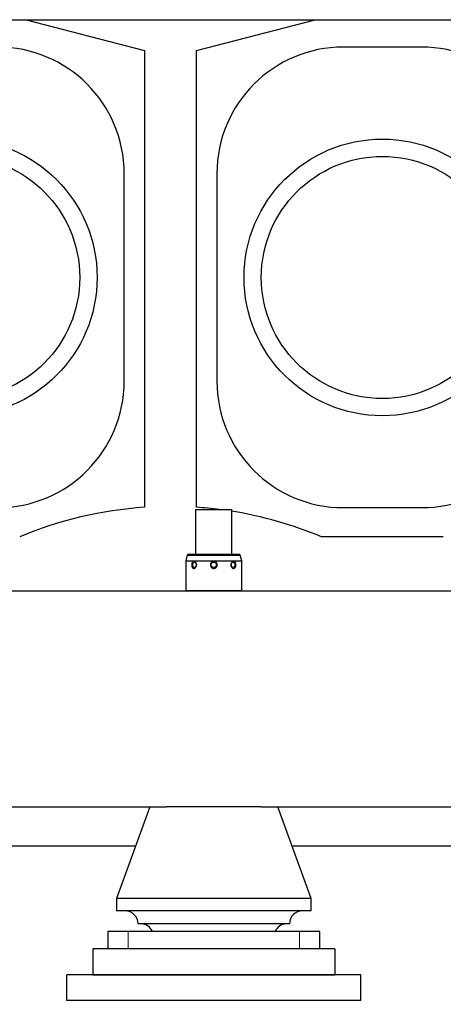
# Model space of a CAD drawing. Header units: inches. Extents: x 0 to 20790, y -12 to 14700.
# Tile 377 of 441: x 14769 to 15259, y 9566 to 10704. Entities that reach past the tile are written whole.
import ezdxf

# ---------------------------------------------------------------- set-up
doc = ezdxf.new("R2010")
doc.units = ezdxf.units.IN
doc.layers.add('1', color=7, linetype='Continuous', true_color=0xffffff)
doc.layers.add('254', color=7, linetype='Continuous', true_color=0xffffff)
doc.styles.add('latin_extended', font='simplex.shx')
doc.dimstyles.get("Standard").update_dxf_attribs({"dimtxt": 0.18, "dimasz": 0.18, "dimexe": 0.18, "dimexo": 0.0625, "dimgap": 0.09, "dimtad": 0, "dimtih": 1, "dimtoh": 1, "dimdec": 4, "dimzin": 0, "dimdsep": 46, "dimtxsty": 'Standard', "dimcen": 0.09, "dimadec": 0, "dimazin": 0, "dimtfac": 1, "dimtdec": 4, "dimtofl": 0, "dimtmove": 0, "dimatfit": 3, "dimfxl": 1, "dimtolj": 1, "dimtzin": 0, "dimarcsym": 0})

# ---------------------------------------------------------------- blocks, each defined once
blk = doc.blocks.new('_U1')
at = {"layer": '254', "color": 3, "linetype": 'Continuous', "lineweight": 13, "transparency": 16777216}
for p, q in [((14453.8, 10349), (14453.8, 8475.9)), ((19103.8, 9883.9), (19103.8, 8475.9)), ((14576.3, 8510.9), (18981.3, 8510.9))]:
    blk.add_line(p, q, dxfattribs=at)
at = {"layer": '254', "color": 3, "transparency": 16777216}
for points in [[(14576.3, 8531.4), (14576.3, 8490.5), (14453.8, 8510.9)], [(18981.3, 8490.5), (18981.3, 8531.4), (19103.8, 8510.9)]]:
    blk.add_solid(points, dxfattribs=at)
at = {"layer": 'Defpoints', "color": 0, "transparency": 16777216}
for p in [(14453.8, 10384), (19103.8, 9918.9), (19103.8, 8510.9)]:
    blk.add_point(p, dxfattribs=at)
at = {"layer": '254', "color": 2, "lineweight": 13, "transparency": 16777216, "insert": (16563, 8694.7), "char_height": 122.5, "attachment_point": 1, "style": 'latin_extended'}
blk.add_mtext('\\A1;4650', dxfattribs=at)

msp = doc.modelspace()

# ---------------------------------------------------------------- linework, layer by layer
at = {"layer": '1', "color": 2, "linetype": 'Continuous', "lineweight": 25}
for p, q in [((14688.338, 10704.442), (15373.338, 10704.442)), ((14776.683, 10704.442), (14913.838, 10668.971)), ((14973.838, 10668.971), (15110.994, 10704.442)), ((15233.838, 10672.792), (15143.838, 10672.792)), ((14913.838, 10668.971), (14913.838, 10140.471)), ((14973.838, 10140.471), (14973.838, 10668.971)), ((14890.188, 10286.442), (14890.188, 10526.442)), ((14997.488, 10526.442), (14997.488, 10286.442)), ((14972.838, 10137.942), (14972.838, 10085.943)), ((14972.838, 10137.942), (15014.838, 10137.942)), ((15014.838, 10085.943), (15014.838, 10137.942)), ((15143.838, 10140.092), (15233.838, 10140.092)), ((15259.338, 10106.342), (15118.338, 10106.342)), ((14963.155, 10085.259), (14961.338, 10078.477)), ((14961.338, 10078.477), (15026.338, 10078.477)), ((14961.338, 10078.477), (14961.338, 10077.998)), ((14963.838, 10085.942), (14963.155, 10085.259)), ((14963.155, 10085.259), (15024.521, 10085.259)), ((15023.838, 10085.942), (14963.838, 10085.942)), ((15024.521, 10085.259), (15023.838, 10085.942)), ((15026.338, 10078.477), (15024.521, 10085.259)), ((15026.338, 10078.025), (15026.338, 10078.477)), ((14961.338, 10069.852), (14961.338, 10044.442)), ((15026.338, 10044.442), (15026.338, 10069.894)), ((14453.838, 10043.942), (18263.787, 10043.942)), ((14961.338, 10044.442), (15026.338, 10044.442)), ((14961.338, 10044.442), (14961.838, 10043.942)), ((15025.838, 10043.942), (15026.338, 10044.442)), ((14453.838, 9793.942), (14939.327, 9793.942)), ((14919.838, 9793.942), (14881.338, 9687.942)), ((15048.39, 9793.942), (14939.282, 9793.942)), ((15048.457, 9793.942), (15429.321, 9793.942)), ((15106.338, 9687.942), (15067.838, 9793.942)), ((14363.838, 9748.942), (14903.532, 9748.942)), ((15084.244, 9748.942), (15393.529, 9748.942)), ((15106.338, 9687.942), (14881.338, 9687.942)), ((14881.338, 9687.942), (14881.338, 9673.709)), ((15106.338, 9673.709), (15106.338, 9687.942)), ((15106.338, 9673.709), (14881.338, 9673.709)), ((15081.338, 9658.709), (14906.338, 9658.709)), ((14894.645, 9649.942), (14871.338, 9649.942)), ((14871.338, 9649.942), (14871.338, 9629.942)), ((15093.032, 9649.942), (14894.645, 9649.942)), ((15116.338, 9649.942), (15093.032, 9649.942)), ((15116.338, 9629.942), (15116.338, 9649.942)), ((15133.838, 9629.942), (14853.838, 9629.942)), ((14853.838, 9629.942), (14853.838, 9599.942)), ((15133.838, 9629.942), (15133.838, 9599.942)), ((15163.838, 9599.942), (14823.838, 9599.942)), ((14823.838, 9569.942), (14823.838, 9599.942)), ((14853.838, 9599.942), (15133.838, 9599.942)), ((15163.838, 9569.942), (15163.838, 9599.942)), ((15163.838, 9569.942), (14823.838, 9569.942))]:
    msp.add_line(p, q, dxfattribs=at)
at = {"layer": '1', "color": 110, "linetype": 'Continuous', "lineweight": 13}
for p, q in [((14894.645, 9629.942), (14894.645, 9649.942)), ((15093.032, 9629.942), (15093.032, 9649.942))]:
    msp.add_line(p, q, dxfattribs=at)
at = {"layer": '1', "color": 2, "linetype": 'Continuous', "lineweight": 25}
for centre, radius in [((14698.838, 10406.342), 160), ((15188.838, 10406.342), 160), ((14698.838, 10406.342), 140), ((15188.838, 10406.342), 140), ((14993.838, 10073.942), 3.1)]:
    msp.add_circle(centre, radius, dxfattribs=at)
for centre, radius, start, end in [((14743.838, 10526.442), 146.35, 0, 90), ((15143.838, 10526.442), 146.35, 90, 180), ((15233.838, 10526.442), 146.35, 0, 90), ((14743.838, 10286.442), 146.35, 270, 0), ((15143.838, 10286.442), 146.35, 180, 270), ((15233.838, 10286.442), 146.35, 270, 0), ((14943.611, 9691.457), 450, 93.793584, 112.78494), ((14944.065, 9691.457), 450, 82.833077, 86.206416), ((14944.065, 9691.457), 450, 67.21506, 80.951152), ((14891.338, 9658.709), 15, 0, 90), ((15096.338, 9658.709), 15, 90, 180), ((14909.174, 9643.755), 15, 24.359101, 85.546788), ((15078.503, 9643.755), 15, 94.453212, 155.640899)]:
    msp.add_arc(centre, radius, start, end, dxfattribs=at)
for centre, major_axis in [((14971.565, 10073.942), (0, -3.1)), ((15016.112, 10073.942), (0, 3.1))]:
    msp.add_ellipse(centre, major_axis=major_axis, ratio=0.70710678, dxfattribs=at)
for points, knots in [([(14961.338, 10078.042), (14961.338, 10078.042), (14961.339, 10078.039), (14961.339, 10078.033), (14961.34, 10078.03), (14961.34, 10078.025), (14961.341, 10078.021), (14961.342, 10078.01), (14961.343, 10078.001), (14961.347, 10077.968), (14961.353, 10077.911), (14961.362, 10077.827), (14961.368, 10077.766), (14961.37, 10077.754), (14961.372, 10077.728), (14961.374, 10077.714), (14961.378, 10077.673), (14961.381, 10077.644), (14961.39, 10077.553), (14961.397, 10077.486), (14961.41, 10077.342), (14961.417, 10077.265), (14961.428, 10077.141), (14961.432, 10077.098), (14961.438, 10077.031), (14961.44, 10077.009), (14961.444, 10076.964), (14961.453, 10076.849), (14961.462, 10076.728), (14961.477, 10076.528), (14961.485, 10076.423), (14961.495, 10076.261), (14961.5, 10076.179), (14961.506, 10076.094), (14961.509, 10076.037), (14961.51, 10076.008), (14961.519, 10075.864), (14961.525, 10075.746), (14961.536, 10075.507), (14961.546, 10075.264), (14961.554, 10075.012), (14961.558, 10074.852), (14961.559, 10074.82), (14961.56, 10074.756), (14961.561, 10074.724), (14961.563, 10074.627), (14961.564, 10074.562), (14961.567, 10074.367), (14961.57, 10074.108), (14961.57, 10073.848), (14961.568, 10073.588), (14961.566, 10073.458), (14961.564, 10073.296), (14961.563, 10073.263), (14961.562, 10073.198), (14961.56, 10073.102), (14961.557, 10073.006), (14961.552, 10072.816), (14961.544, 10072.566), (14961.534, 10072.324), (14961.525, 10072.146), (14961.522, 10072.086), (14961.516, 10071.969), (14961.513, 10071.911), (14961.503, 10071.739), (14961.489, 10071.518), (14961.474, 10071.313), (14961.459, 10071.114), (14961.452, 10071.019), (14961.442, 10070.905), (14961.44, 10070.882), (14961.437, 10070.838), (14961.435, 10070.816), (14961.429, 10070.75), (14961.425, 10070.708), (14961.414, 10070.586), (14961.4, 10070.434), (14961.387, 10070.305), (14961.379, 10070.217), (14961.374, 10070.174), (14961.37, 10070.136), (14961.368, 10070.11), (14961.366, 10070.098), (14961.36, 10070.039), (14961.351, 10069.959), (14961.345, 10069.905), (14961.341, 10069.865), (14961.34, 10069.852), (14961.339, 10069.843), (14961.338, 10069.842), (14961.338, 10069.842)], [0, 0, 0, 0, 0.01759375, 0.01759375, 0.02540625, 0.02540625, 0.03321875, 0.03321875, 0.04884375, 0.04884375, 0.08009375, 0.11134375, 0.11134375, 0.11915625, 0.11915625, 0.12696875, 0.12696875, 0.14259375, 0.14259375, 0.17384375, 0.17384375, 0.20509375, 0.20509375, 0.22071875, 0.22071875, 0.22853125, 0.22853125, 0.23634375, 0.26759375, 0.26759375, 0.29884375, 0.29884375, 0.31446875, 0.32228125, 0.32228125, 0.33009375, 0.33009375, 0.36134375, 0.36134375, 0.39259375, 0.42384375, 0.42384375, 0.43165625, 0.43165625, 0.43946875, 0.43946875, 0.45509375, 0.45509375, 0.48634375, 0.51759375, 0.51759375, 0.54884375, 0.54884375, 0.55665625, 0.55665625, 0.56446875, 0.58009375, 0.58009375, 0.61134375, 0.64259375, 0.64259375, 0.65821875, 0.65821875, 0.67384375, 0.67384375, 0.70509375, 0.73634375, 0.73634375, 0.76759375, 0.76759375, 0.77540625, 0.77540625, 0.78321875, 0.78321875, 0.79884375, 0.79884375, 0.83009375, 0.86134375, 0.86134375, 0.87696875, 0.88478125, 0.88478125, 0.89259375, 0.89259375, 0.92384375, 0.95509375, 0.95509375, 0.98634375, 0.98634375, 1, 1, 1, 1]), ([(14969.267, 10070.673), (14969.199, 10070.755), (14969.136, 10070.842), (14969.015, 10071.024), (14968.901, 10071.215), (14968.799, 10071.423), (14968.74, 10071.559), (14968.728, 10071.586), (14968.706, 10071.641), (14968.672, 10071.724), (14968.641, 10071.808), (14968.581, 10071.979), (14968.508, 10072.211), (14968.449, 10072.454), (14968.41, 10072.64), (14968.398, 10072.703), (14968.376, 10072.829), (14968.365, 10072.893), (14968.337, 10073.084), (14968.308, 10073.34), (14968.285, 10073.727), (14968.284, 10073.989), (14968.288, 10074.153), (14968.289, 10074.186), (14968.292, 10074.251), (14968.297, 10074.349), (14968.303, 10074.447), (14968.319, 10074.64), (14968.348, 10074.896), (14968.391, 10075.146), (14968.428, 10075.332), (14968.449, 10075.424), (14968.471, 10075.516), (14968.486, 10075.577), (14968.494, 10075.607), (14968.535, 10075.758), (14968.607, 10075.992), (14968.693, 10076.214), (14968.785, 10076.429), (14968.835, 10076.533), (14968.915, 10076.684), (14968.942, 10076.734), (14968.999, 10076.831), (14969.029, 10076.878), (14969.119, 10077.017), (14969.244, 10077.191), (14969.381, 10077.345), (14969.524, 10077.488), (14969.599, 10077.555), (14969.697, 10077.631), (14969.716, 10077.646), (14969.756, 10077.675), (14969.816, 10077.717), (14969.876, 10077.756), (14969.999, 10077.828), (14970.083, 10077.87), (14970.254, 10077.94), (14970.341, 10077.969), (14970.453, 10077.996), (14970.476, 10078.001), (14970.521, 10078.01), (14970.544, 10078.014), (14970.612, 10078.025), (14970.658, 10078.031), (14970.796, 10078.043), (14970.98, 10078.044), (14971.165, 10078.018), (14971.304, 10077.988), (14971.35, 10077.976), (14971.42, 10077.956), (14971.443, 10077.949), (14971.49, 10077.933), (14971.605, 10077.893), (14971.719, 10077.843), (14971.897, 10077.749), (14971.985, 10077.696), (14972.115, 10077.607), (14972.157, 10077.576), (14972.242, 10077.511), (14972.284, 10077.476), (14972.409, 10077.37), (14972.488, 10077.293), (14972.642, 10077.131), (14972.716, 10077.044), (14972.823, 10076.908), (14972.857, 10076.861), (14972.926, 10076.765), (14972.959, 10076.716), (14973.057, 10076.565), (14973.118, 10076.461), (14973.232, 10076.247), (14973.339, 10076.026), (14973.429, 10075.793), (14973.481, 10075.643), (14973.491, 10075.613), (14973.511, 10075.552), (14973.52, 10075.522), (14973.548, 10075.43), (14973.566, 10075.368), (14973.614, 10075.183), (14973.67, 10074.932), (14973.708, 10074.677), (14973.73, 10074.483), (14973.739, 10074.386), (14973.746, 10074.288), (14973.749, 10074.223), (14973.751, 10074.19), (14973.757, 10074.026), (14973.758, 10073.764), (14973.732, 10073.376), (14973.696, 10073.12), (14973.662, 10072.929), (14973.649, 10072.866), (14973.629, 10072.771), (14973.622, 10072.739), (14973.607, 10072.676), (14973.569, 10072.519), (14973.488, 10072.245), (14973.399, 10072.012), (14973.303, 10071.784), (14973.25, 10071.673), (14973.179, 10071.537), (14973.165, 10071.51), (14973.135, 10071.456), (14973.12, 10071.43), (14973.075, 10071.351), (14973.044, 10071.3), (14972.948, 10071.149), (14972.814, 10070.956), (14972.668, 10070.782), (14972.554, 10070.659), (14972.496, 10070.599), (14972.435, 10070.541), (14972.395, 10070.504), (14972.375, 10070.485), (14972.272, 10070.394), (14972.103, 10070.261), (14971.929, 10070.153), (14971.752, 10070.056), (14971.661, 10070.014), (14971.547, 10069.97), (14971.523, 10069.962), (14971.477, 10069.945), (14971.454, 10069.938), (14971.384, 10069.916), (14971.338, 10069.904), (14971.199, 10069.871), (14971.013, 10069.841), (14970.829, 10069.839), (14970.692, 10069.849), (14970.646, 10069.853), (14970.577, 10069.863), (14970.554, 10069.867), (14970.509, 10069.875), (14970.486, 10069.88), (14970.374, 10069.905), (14970.286, 10069.932), (14970.113, 10069.999), (14970.029, 10070.04), (14969.905, 10070.11), (14969.864, 10070.135), (14969.783, 10070.188), (14969.743, 10070.217), (14969.625, 10070.306), (14969.55, 10070.372), (14969.441, 10070.478), (14969.405, 10070.515), (14969.335, 10070.592), (14969.3, 10070.632), (14969.267, 10070.673)], [0, 0, 0, 0, 0.015625, 0.015625, 0.03125, 0.046875, 0.046875, 0.05078125, 0.05078125, 0.0546875, 0.0625, 0.0625, 0.078125, 0.09375, 0.09375, 0.1015625, 0.1015625, 0.109375, 0.109375, 0.125, 0.140625, 0.15625, 0.15625, 0.16015625, 0.16015625, 0.1640625, 0.171875, 0.171875, 0.1875, 0.203125, 0.203125, 0.2109375, 0.21484375, 0.21484375, 0.21875, 0.21875, 0.234375, 0.25, 0.25, 0.265625, 0.265625, 0.2734375, 0.2734375, 0.28125, 0.28125, 0.296875, 0.3125, 0.3125, 0.328125, 0.328125, 0.33203125, 0.33203125, 0.3359375, 0.34375, 0.34375, 0.359375, 0.359375, 0.375, 0.375, 0.37890625, 0.37890625, 0.3828125, 0.3828125, 0.390625, 0.390625, 0.40625, 0.421875, 0.421875, 0.4296875, 0.4296875, 0.43359375, 0.43359375, 0.4375, 0.453125, 0.453125, 0.46875, 0.46875, 0.4765625, 0.4765625, 0.484375, 0.484375, 0.5, 0.5, 0.515625, 0.515625, 0.5234375, 0.5234375, 0.53125, 0.53125, 0.546875, 0.546875, 0.5625, 0.578125, 0.578125, 0.58203125, 0.58203125, 0.5859375, 0.5859375, 0.59375, 0.59375, 0.609375, 0.625, 0.625, 0.6328125, 0.63671875, 0.63671875, 0.640625, 0.640625, 0.65625, 0.671875, 0.6875, 0.6875, 0.6953125, 0.6953125, 0.69921875, 0.69921875, 0.703125, 0.71875, 0.734375, 0.734375, 0.75, 0.75, 0.75390625, 0.75390625, 0.7578125, 0.7578125, 0.765625, 0.765625, 0.78125, 0.796875, 0.796875, 0.8046875, 0.80859375, 0.80859375, 0.8125, 0.8125, 0.828125, 0.84375, 0.84375, 0.859375, 0.859375, 0.86328125, 0.86328125, 0.8671875, 0.8671875, 0.875, 0.875, 0.890625, 0.90625, 0.90625, 0.9140625, 0.9140625, 0.91796875, 0.91796875, 0.921875, 0.921875, 0.9375, 0.9375, 0.953125, 0.953125, 0.9609375, 0.9609375, 0.96875, 0.96875, 0.984375, 0.984375, 0.9921875, 0.9921875, 1, 1, 1, 1]), ([(14992.605, 10070.056), (14992.481, 10070.1), (14992.36, 10070.151), (14992.126, 10070.264), (14991.898, 10070.388), (14991.682, 10070.536), (14991.552, 10070.636), (14991.526, 10070.656), (14991.475, 10070.697), (14991.399, 10070.76), (14991.326, 10070.825), (14991.184, 10070.958), (14991.003, 10071.145), (14990.841, 10071.348), (14990.745, 10071.481), (14990.726, 10071.508), (14990.689, 10071.562), (14990.671, 10071.589), (14990.617, 10071.672), (14990.583, 10071.727), (14990.484, 10071.896), (14990.364, 10072.126), (14990.265, 10072.367), (14990.199, 10072.551), (14990.168, 10072.644), (14990.14, 10072.738), (14990.122, 10072.801), (14990.114, 10072.833), (14990.073, 10072.992), (14990.046, 10073.12), (14990.005, 10073.376), (14989.975, 10073.634), (14989.968, 10073.895), (14989.971, 10074.058), (14989.972, 10074.091), (14989.975, 10074.157), (14989.976, 10074.189), (14989.983, 10074.288), (14989.989, 10074.353), (14990.01, 10074.548), (14990.05, 10074.805), (14990.114, 10075.057), (14990.188, 10075.305), (14990.231, 10075.429), (14990.293, 10075.581), (14990.305, 10075.611), (14990.331, 10075.671), (14990.371, 10075.761), (14990.414, 10075.849), (14990.504, 10076.023), (14990.633, 10076.247), (14990.783, 10076.459), (14990.904, 10076.612), (14990.966, 10076.687), (14991.031, 10076.761), (14991.075, 10076.81), (14991.098, 10076.834), (14991.211, 10076.952), (14991.4, 10077.131), (14991.604, 10077.29), (14991.817, 10077.439), (14991.927, 10077.508), (14992.07, 10077.587), (14992.099, 10077.603), (14992.157, 10077.633), (14992.186, 10077.648), (14992.275, 10077.692), (14992.334, 10077.719), (14992.514, 10077.796), (14992.758, 10077.885), (14993.01, 10077.949), (14993.202, 10077.986), (14993.266, 10077.997), (14993.363, 10078.011), (14993.396, 10078.015), (14993.461, 10078.022), (14993.494, 10078.025), (14993.658, 10078.039), (14993.788, 10078.044), (14994.048, 10078.038), (14994.178, 10078.028), (14994.371, 10078.003), (14994.468, 10077.988), (14994.565, 10077.969), (14994.629, 10077.955), (14994.661, 10077.948), (14994.821, 10077.909), (14994.946, 10077.872), (14995.191, 10077.784), (14995.431, 10077.684), (14995.661, 10077.56), (14995.801, 10077.474), (14995.829, 10077.456), (14995.884, 10077.421), (14995.966, 10077.366), (14996.045, 10077.309), (14996.2, 10077.19), (14996.398, 10077.022), (14996.58, 10076.836), (14996.688, 10076.713), (14996.71, 10076.688), (14996.752, 10076.637), (14996.773, 10076.612), (14996.834, 10076.535), (14996.873, 10076.483), (14996.988, 10076.324), (14997.13, 10076.107), (14997.251, 10075.876), (14997.333, 10075.699), (14997.36, 10075.639), (14997.397, 10075.548), (14997.409, 10075.518), (14997.433, 10075.456), (14997.444, 10075.426), (14997.5, 10075.271), (14997.538, 10075.147), (14997.603, 10074.895), (14997.656, 10074.641), (14997.687, 10074.382), (14997.701, 10074.185), (14997.704, 10074.12), (14997.708, 10073.988), (14997.708, 10073.923), (14997.704, 10073.727), (14997.687, 10073.468), (14997.647, 10073.211), (14997.608, 10073.02), (14997.587, 10072.924), (14997.562, 10072.829), (14997.545, 10072.766), (14997.535, 10072.734), (14997.488, 10072.577), (14997.402, 10072.331), (14997.24, 10071.977), (14997.11, 10071.752), (14997.005, 10071.587), (14996.968, 10071.533), (14996.911, 10071.453), (14996.892, 10071.426), (14996.853, 10071.373), (14996.833, 10071.347), (14996.732, 10071.219), (14996.562, 10071.022), (14996.374, 10070.844), (14996.177, 10070.675), (14996.075, 10070.595), (14995.914, 10070.482), (14995.859, 10070.446), (14995.748, 10070.376), (14995.691, 10070.343), (14995.521, 10070.248), (14995.404, 10070.191), (14995.166, 10070.089), (14995.044, 10070.044), (14994.857, 10069.986), (14994.794, 10069.968), (14994.699, 10069.944), (14994.667, 10069.937), (14994.602, 10069.922), (14994.57, 10069.916), (14994.409, 10069.884), (14994.151, 10069.848), (14993.891, 10069.84), (14993.696, 10069.844), (14993.598, 10069.848), (14993.5, 10069.857), (14993.435, 10069.864), (14993.402, 10069.868), (14993.239, 10069.889), (14993.11, 10069.913), (14992.919, 10069.959), (14992.855, 10069.976), (14992.73, 10070.013), (14992.667, 10070.034), (14992.605, 10070.056)], [0, 0, 0, 0, 0.015625, 0.015625, 0.03125, 0.046875, 0.046875, 0.05078125, 0.05078125, 0.0546875, 0.0625, 0.0625, 0.078125, 0.09375, 0.09375, 0.09765625, 0.09765625, 0.1015625, 0.1015625, 0.109375, 0.109375, 0.125, 0.140625, 0.140625, 0.1484375, 0.15234375, 0.15234375, 0.15625, 0.15625, 0.171875, 0.171875, 0.1875, 0.203125, 0.203125, 0.20703125, 0.20703125, 0.2109375, 0.2109375, 0.21875, 0.21875, 0.234375, 0.25, 0.25, 0.265625, 0.265625, 0.26953125, 0.26953125, 0.2734375, 0.28125, 0.28125, 0.296875, 0.3125, 0.3125, 0.3203125, 0.32421875, 0.32421875, 0.328125, 0.328125, 0.34375, 0.359375, 0.359375, 0.375, 0.375, 0.37890625, 0.37890625, 0.3828125, 0.3828125, 0.390625, 0.390625, 0.40625, 0.421875, 0.421875, 0.4296875, 0.4296875, 0.43359375, 0.43359375, 0.4375, 0.4375, 0.453125, 0.453125, 0.46875, 0.46875, 0.4765625, 0.48046875, 0.48046875, 0.484375, 0.484375, 0.5, 0.5, 0.515625, 0.53125, 0.53125, 0.53515625, 0.53515625, 0.5390625, 0.546875, 0.546875, 0.5625, 0.578125, 0.578125, 0.58203125, 0.58203125, 0.5859375, 0.5859375, 0.59375, 0.59375, 0.609375, 0.625, 0.625, 0.6328125, 0.6328125, 0.63671875, 0.63671875, 0.640625, 0.640625, 0.65625, 0.65625, 0.671875, 0.6875, 0.6875, 0.6953125, 0.6953125, 0.703125, 0.703125, 0.71875, 0.734375, 0.734375, 0.7421875, 0.74609375, 0.74609375, 0.75, 0.75, 0.765625, 0.78125, 0.796875, 0.796875, 0.8046875, 0.8046875, 0.80859375, 0.80859375, 0.8125, 0.8125, 0.828125, 0.84375, 0.84375, 0.859375, 0.859375, 0.8671875, 0.8671875, 0.875, 0.875, 0.890625, 0.890625, 0.90625, 0.90625, 0.9140625, 0.9140625, 0.91796875, 0.91796875, 0.921875, 0.921875, 0.9375, 0.953125, 0.953125, 0.9609375, 0.96484375, 0.96484375, 0.96875, 0.96875, 0.984375, 0.984375, 0.9921875, 0.9921875, 1, 1, 1, 1]), ([(15016.903, 10069.843), (15016.81, 10069.839), (15016.717, 10069.842), (15016.532, 10069.862), (15016.347, 10069.895), (15016.163, 10069.956), (15016.048, 10070.003), (15016.025, 10070.013), (15015.979, 10070.033), (15015.911, 10070.065), (15015.844, 10070.1), (15015.711, 10070.175), (15015.537, 10070.287), (15015.37, 10070.423), (15015.248, 10070.534), (15015.208, 10070.573), (15015.129, 10070.652), (15015.09, 10070.693), (15014.977, 10070.819), (15014.832, 10070.997), (15014.7, 10071.192), (15014.605, 10071.345), (15014.575, 10071.397), (15014.515, 10071.504), (15014.486, 10071.558), (15014.403, 10071.722), (15014.352, 10071.834), (15014.257, 10072.064), (15014.214, 10072.181), (15014.156, 10072.362), (15014.128, 10072.453), (15014.103, 10072.546), (15014.087, 10072.608), (15014.079, 10072.639), (15014.041, 10072.796), (15014.015, 10072.923), (15013.972, 10073.178), (15013.939, 10073.434), (15013.924, 10073.693), (15013.92, 10073.889), (15013.92, 10073.955), (15013.921, 10074.054), (15013.922, 10074.087), (15013.924, 10074.152), (15013.931, 10074.316), (15013.956, 10074.607), (15013.997, 10074.861), (15014.046, 10075.113), (15014.076, 10075.238), (15014.127, 10075.424), (15014.145, 10075.485), (15014.183, 10075.607), (15014.204, 10075.667), (15014.267, 10075.845), (15014.36, 10076.075), (15014.468, 10076.294), (15014.556, 10076.453), (15014.601, 10076.531), (15014.648, 10076.608), (15014.68, 10076.658), (15014.696, 10076.684), (15014.779, 10076.808), (15014.917, 10076.997), (15015.066, 10077.166), (15015.221, 10077.325), (15015.301, 10077.399), (15015.425, 10077.504), (15015.467, 10077.537), (15015.532, 10077.585), (15015.553, 10077.601), (15015.597, 10077.631), (15015.618, 10077.646), (15015.727, 10077.718), (15015.904, 10077.821), (15016.085, 10077.898), (15016.222, 10077.945), (15016.268, 10077.96), (15016.338, 10077.979), (15016.361, 10077.985), (15016.408, 10077.996), (15016.431, 10078.001), (15016.548, 10078.024), (15016.641, 10078.035), (15016.826, 10078.044), (15016.917, 10078.041), (15017.099, 10078.022), (15017.189, 10078.006), (15017.302, 10077.976), (15017.324, 10077.97), (15017.368, 10077.956), (15017.435, 10077.934), (15017.5, 10077.909), (15017.628, 10077.854), (15017.795, 10077.767), (15017.953, 10077.654), (15018.069, 10077.561), (15018.107, 10077.528), (15018.181, 10077.459), (15018.217, 10077.424), (15018.324, 10077.313), (15018.46, 10077.156), (15018.584, 10076.979), (15018.658, 10076.862), (15018.673, 10076.838), (15018.702, 10076.79), (15018.716, 10076.765), (15018.758, 10076.692), (15018.785, 10076.641), (15018.864, 10076.488), (15018.912, 10076.383), (15019.003, 10076.166), (15019.045, 10076.054), (15019.103, 10075.881), (15019.13, 10075.793), (15019.156, 10075.703), (15019.173, 10075.643), (15019.181, 10075.613), (15019.22, 10075.462), (15019.248, 10075.339), (15019.296, 10075.09), (15019.337, 10074.839), (15019.363, 10074.582), (15019.375, 10074.419), (15019.377, 10074.386), (15019.381, 10074.321), (15019.383, 10074.288), (15019.388, 10074.19), (15019.39, 10074.124), (15019.393, 10073.929), (15019.39, 10073.669), (15019.373, 10073.41), (15019.348, 10073.153), (15019.332, 10073.025), (15019.307, 10072.865), (15019.302, 10072.834), (15019.291, 10072.77), (15019.274, 10072.676), (15019.255, 10072.583), (15019.215, 10072.399), (15019.154, 10072.158), (15019.079, 10071.927), (15019.017, 10071.757), (15018.996, 10071.702), (15018.951, 10071.591), (15018.927, 10071.536), (15018.855, 10071.376), (15018.752, 10071.171), (15018.636, 10070.983), (15018.514, 10070.805), (15018.45, 10070.72), (15018.365, 10070.619), (15018.348, 10070.599), (15018.313, 10070.56), (15018.296, 10070.541), (15018.242, 10070.484), (15018.206, 10070.448), (15018.096, 10070.344), (15017.945, 10070.218), (15017.784, 10070.115), (15017.659, 10070.047), (15017.617, 10070.026), (15017.553, 10069.997), (15017.532, 10069.988), (15017.488, 10069.97), (15017.466, 10069.961), (15017.357, 10069.921), (15017.268, 10069.896), (15017.132, 10069.868), (15017.087, 10069.861), (15016.995, 10069.85), (15016.949, 10069.846), (15016.903, 10069.843)], [0, 0, 0, 0, 0.015625, 0.015625, 0.03125, 0.046875, 0.046875, 0.05078125, 0.05078125, 0.0546875, 0.0625, 0.0625, 0.078125, 0.09375, 0.09375, 0.1015625, 0.1015625, 0.109375, 0.109375, 0.125, 0.140625, 0.140625, 0.1484375, 0.1484375, 0.15625, 0.15625, 0.171875, 0.171875, 0.1875, 0.1875, 0.1953125, 0.19921875, 0.19921875, 0.203125, 0.203125, 0.21875, 0.21875, 0.234375, 0.25, 0.25, 0.2578125, 0.2578125, 0.26171875, 0.26171875, 0.265625, 0.28125, 0.296875, 0.296875, 0.3125, 0.3125, 0.3203125, 0.3203125, 0.328125, 0.328125, 0.34375, 0.359375, 0.359375, 0.3671875, 0.37109375, 0.37109375, 0.375, 0.375, 0.390625, 0.40625, 0.40625, 0.421875, 0.421875, 0.4296875, 0.4296875, 0.43359375, 0.43359375, 0.4375, 0.4375, 0.453125, 0.46875, 0.46875, 0.4765625, 0.4765625, 0.48046875, 0.48046875, 0.484375, 0.484375, 0.5, 0.5, 0.515625, 0.515625, 0.53125, 0.53125, 0.53515625, 0.53515625, 0.5390625, 0.546875, 0.546875, 0.5625, 0.578125, 0.578125, 0.5859375, 0.5859375, 0.59375, 0.59375, 0.609375, 0.625, 0.625, 0.62890625, 0.62890625, 0.6328125, 0.6328125, 0.640625, 0.640625, 0.65625, 0.65625, 0.671875, 0.671875, 0.6796875, 0.68359375, 0.68359375, 0.6875, 0.6875, 0.703125, 0.703125, 0.71875, 0.734375, 0.734375, 0.73828125, 0.73828125, 0.7421875, 0.7421875, 0.75, 0.75, 0.765625, 0.78125, 0.78125, 0.796875, 0.796875, 0.80078125, 0.80078125, 0.8046875, 0.8125, 0.8125, 0.828125, 0.84375, 0.84375, 0.8515625, 0.8515625, 0.859375, 0.859375, 0.875, 0.890625, 0.890625, 0.90625, 0.90625, 0.91015625, 0.91015625, 0.9140625, 0.9140625, 0.921875, 0.921875, 0.9375, 0.953125, 0.953125, 0.9609375, 0.9609375, 0.96484375, 0.96484375, 0.96875, 0.96875, 0.984375, 0.984375, 0.9921875, 0.9921875, 1, 1, 1, 1]), ([(15026.338, 10069.842), (15026.338, 10069.842), (15026.338, 10069.845), (15026.337, 10069.855), (15026.336, 10069.861), (15026.335, 10069.873), (15026.334, 10069.878), (15026.333, 10069.888), (15026.333, 10069.893), (15026.329, 10069.922), (15026.326, 10069.952), (15026.318, 10070.025), (15026.314, 10070.068), (15026.306, 10070.142), (15026.303, 10070.168), (15026.297, 10070.224), (15026.294, 10070.254), (15026.285, 10070.347), (15026.278, 10070.415), (15026.265, 10070.56), (15026.257, 10070.639), (15026.246, 10070.764), (15026.241, 10070.828), (15026.235, 10070.896), (15026.231, 10070.941), (15026.229, 10070.965), (15026.22, 10071.082), (15026.212, 10071.179), (15026.198, 10071.382), (15026.183, 10071.592), (15026.17, 10071.816), (15026.16, 10071.989), (15026.157, 10072.048), (15026.151, 10072.166), (15026.148, 10072.226), (15026.14, 10072.407), (15026.13, 10072.651), (15026.122, 10072.902), (15026.117, 10073.093), (15026.115, 10073.19), (15026.113, 10073.287), (15026.112, 10073.352), (15026.112, 10073.384), (15026.109, 10073.547), (15026.108, 10073.677), (15026.107, 10073.937), (15026.107, 10074.197), (15026.111, 10074.456), (15026.114, 10074.65), (15026.115, 10074.714), (15026.118, 10074.844), (15026.12, 10074.907), (15026.126, 10075.098), (15026.134, 10075.347), (15026.145, 10075.588), (15026.156, 10075.825), (15026.162, 10075.941), (15026.171, 10076.084), (15026.172, 10076.112), (15026.176, 10076.168), (15026.181, 10076.252), (15026.186, 10076.333), (15026.197, 10076.493), (15026.212, 10076.698), (15026.227, 10076.886), (15026.238, 10077.022), (15026.244, 10077.088), (15026.249, 10077.151), (15026.253, 10077.193), (15026.255, 10077.214), (15026.264, 10077.315), (15026.278, 10077.466), (15026.291, 10077.593), (15026.303, 10077.709), (15026.308, 10077.761), (15026.314, 10077.819), (15026.315, 10077.83), (15026.318, 10077.851), (15026.319, 10077.861), (15026.322, 10077.891), (15026.324, 10077.909), (15026.329, 10077.958), (15026.335, 10078.009), (15026.337, 10078.034), (15026.338, 10078.041), (15026.338, 10078.042), (15026.338, 10078.042)], [0, 0, 0, 0, 0.02027365, 0.02027365, 0.03589279, 0.03589279, 0.04370236, 0.04370236, 0.05151193, 0.05151193, 0.08275022, 0.08275022, 0.1139885, 0.1139885, 0.12960765, 0.12960765, 0.14522679, 0.14522679, 0.17646508, 0.17646508, 0.20770336, 0.20770336, 0.2233225, 0.23113208, 0.23113208, 0.23894165, 0.23894165, 0.27017993, 0.27017993, 0.30141822, 0.3326565, 0.3326565, 0.34827565, 0.34827565, 0.36389479, 0.36389479, 0.39513308, 0.42637136, 0.42637136, 0.4419905, 0.44980007, 0.44980007, 0.45760965, 0.45760965, 0.48884793, 0.48884793, 0.52008622, 0.5513245, 0.5513245, 0.56694365, 0.56694365, 0.58256279, 0.58256279, 0.61380107, 0.64503936, 0.64503936, 0.67627765, 0.67627765, 0.68408722, 0.68408722, 0.69189679, 0.70751593, 0.70751593, 0.73875422, 0.7699925, 0.7699925, 0.78561165, 0.79342122, 0.79342122, 0.80123079, 0.80123079, 0.83246907, 0.86370736, 0.86370736, 0.89494565, 0.89494565, 0.90275522, 0.90275522, 0.91056479, 0.91056479, 0.92618393, 0.92618393, 0.95742222, 0.9886605, 0.9886605, 1, 1, 1, 1])]:
    msp.add_open_spline(points, degree=3, knots=knots, dxfattribs=at)

# ---------------------------------------------------------------- dimensions: what is measured, and where the dimension line sits
at = {"layer": '254', "color": 2, "linetype": 'Continuous', "lineweight": 13}
dim = msp.add_linear_dim(base=(19103.838, 8510.942), p1=(14453.838, 10383.957), p2=(19103.838, 9918.942), dimstyle='Standard', override={"dimscale": 35, "dimtxt": 3.5, "dimasz": 3.5, "dimexe": 1, "dimexo": 1, "dimgap": 1.75, "dimtad": 1, "dimtih": 1, "dimtoh": 0, "dimdec": 2, "dimlfac": 1, "dimzin": 8, "dimdsep": 46, "dimlunit": 2, "dimtxsty": 'latin_extended', "dimsah": 1, "dimse1": 0, "dimse2": 0, "dimsd1": 0, "dimsd2": 0, "dimclrd": 3, "dimclre": 3, "dimclrt": 2, "dimtol": 0, "dimtm": -0.1, "dimtfac": 0.714286, "dimtdec": 3, "dimtofl": 1, "dimtmove": 0, "dimtzin": 8, "dimlwd": 13, "dimlwe": 13}, dxfattribs=at)
dim.commit()
dim.dimension.update_dxf_attribs({"geometry": '_U1', "text_midpoint": (16778.838, 8510.942), "dimtype": 160})

doc.saveas('drawing.dxf')
